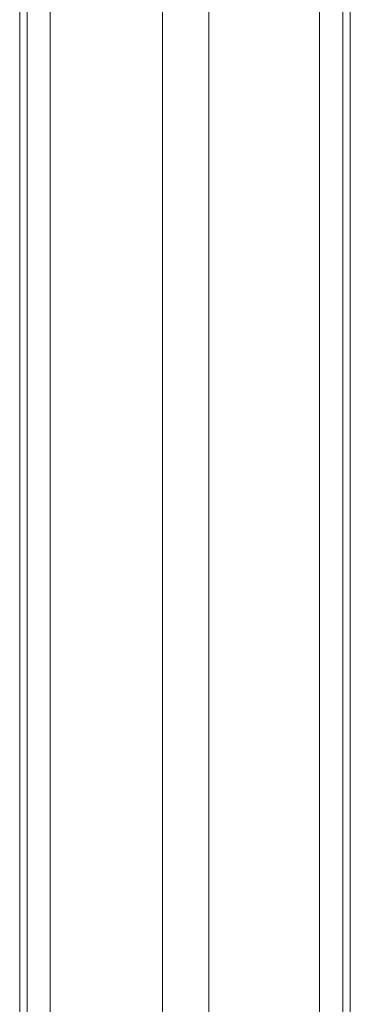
# Model space of a CAD drawing. Header units: inches. Extents: x 424 to 2043, y -237 to 445.
# Tile 842 of 965: x 867.793 to 867.952, y 230.072 to 230.547. Entities that reach past the tile are written whole.
import ezdxf

# ---------------------------------------------------------------- set-up
doc = ezdxf.new("R2010")
doc.units = ezdxf.units.IN
doc.header["$MEASUREMENT"] = 0
doc.layers.add('A-DOOR', color=31, linetype='Continuous', lineweight=9)

# ---------------------------------------------------------------- blocks, each defined once
blk = doc.blocks.new('5-panel_Bi-fold_external_door_10806 - Type 1-V72-Section 1')
at = {"layer": 'A-DOOR'}
for p, q in [((-109.07906, 13.86879), (-109.07906, 16.33815)), ((-108.94919, 16.33857), (-108.94919, 13.86879)), ((-109.09366, 13.86879), (-109.09366, 16.26274)), ((-109.09012, 13.86879), (-109.09012, 16.26274)), ((-108.93794, 16.26274), (-108.93794, 13.86879)), ((-108.93436, 16.26274), (-108.93436, 13.86879)), ((-109.02485, 14.849), (-109.02485, 16.17354)), ((-109.00246, 16.17354), (-109.00246, 14.849))]:
    blk.add_line(p, q, dxfattribs=at)

msp = doc.modelspace()

# ---------------------------------------------------------------- block references
at = {"layer": 'A-DOOR'}
msp.add_blockref('5-panel_Bi-fold_external_door_10806 - Type 1-V72-Section 1', (976.88654, 215.09721), dxfattribs=at)

doc.saveas('drawing.dxf')
